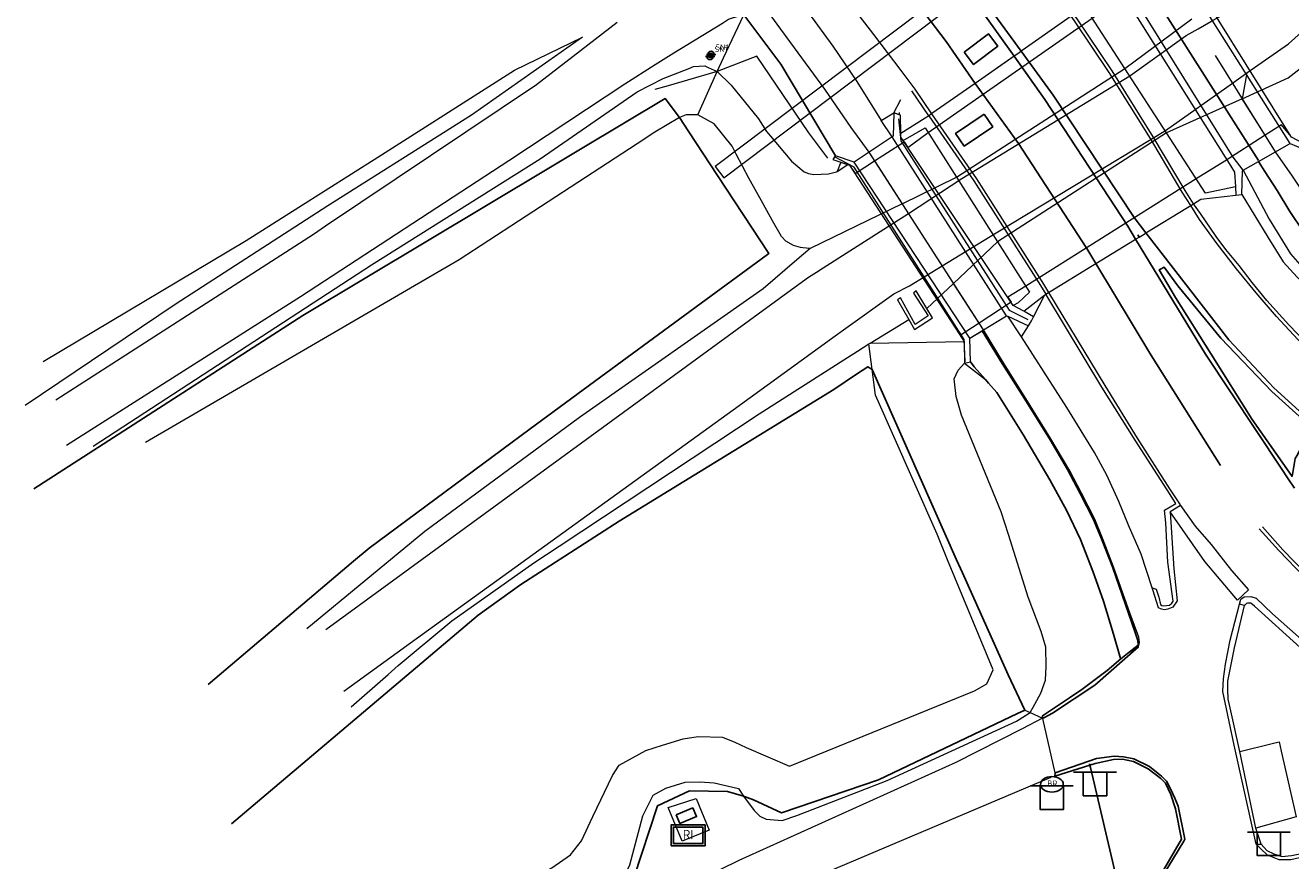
# Model space of a CAD drawing. Header units: metres. Extents: x 169249 to 194689, y 406250 to 412203.
# Tile 424 of 442: x 193077 to 193159, y 411767 to 411820. Entities that reach past the tile are written whole.
import ezdxf

# ---------------------------------------------------------------- set-up
doc = ezdxf.new("R2010")
doc.units = ezdxf.units.M
doc.layers.get('0').update_dxf_attribs({"linetype": 'CONTINUOUS'})
for name, color, linetype, lineweight in [('BGT_NLCS_N264$0$B-WE-BV-LEUNING-G', 252, 'BGT_NLCS_N264$0$BV-LEUNING', 18), ('BGT_NLCS_N264$0$B-WE-FV-FAUNAPASSAGE-GV', 252, 'CONTINUOUS', 18), ('BGT_NLCS_N264$0$B-WE-FV-GELEIDING_WILDRASTER-G', 252, 'CONTINUOUS', 18), ('BGT_NLCS_N264$0$B-WE-GW-TALUD_KRUIN-G', 252, 'CONTINUOUS', 18), ('BGT_NLCS_N264$0$B-WE-GW-TALUD_TEEN-G', 252, 'CONTINUOUS', 18), ('BGT_NLCS_N264$0$B-WE-GW-WATERGANG_INSTEEK-G', 252, 'CONTINUOUS', 18), ('BGT_NLCS_N264$0$B-WE-GW-WATERGANG_SLOOT_BODEM-G', 252, 'CONTINUOUS', 18), ('BGT_NLCS_N264$0$B-WE-KW-KUNSTWERK_DUIKER-G', 252, 'CONTINUOUS', 18), ('BGT_NLCS_N264$0$B-WE-KW-KUNSTWERK_LANDHOOFD-GV', 252, 'CONTINUOUS', 18), ('BGT_NLCS_N264$0$B-WE-OG-TOPOGRAFIE-G', 252, 'CONTINUOUS', 18), ('BGT_NLCS_N264$0$B-WE-OG-TOPOGRAFIE_TERREIN_GROEN-GV', 252, 'CONTINUOUS', 18), ('BGT_NLCS_N264$0$B-WE-OG-TOPOGRAFIE_WATER-GV', 252, 'CONTINUOUS', 18), ('BGT_NLCS_N264$0$B-WE-OG-TOPOGRAFIE_WEG_BERM-GV', 252, 'CONTINUOUS', 18), ('BGT_NLCS_N264$0$B-WE-OG-TOPOGRAFIE_WEG_RIJWEG-GV', 252, 'CONTINUOUS', 18), ('BGT_NLCS_N264$0$B-WE-OG-TOPOGRAFIE_WEG_RIJWIELPAD-GV', 252, 'CONTINUOUS', 18), ('BGT_NLCS_N264$0$B-WE-OG-TOPOGRAFIE_WEG_VERHARD-G', 252, 'CONTINUOUS', 18), ('BGT_NLCS_N264$0$B-WE-OG-TOPOGRAFIE_WEG_VOETPAD-GV', 252, 'CONTINUOUS', 18), ('BGT_NLCS_N264$0$B-WE-VW-VERKEERSTEKEN_BORD-S', 252, 'CONTINUOUS', 25), ('BGT_NLCS_N264$0$B-WE-WH-KUNSTWERK_BRUG-GV', 252, 'CONTINUOUS', 18), ('X-XX-AL-REFERENTIE-G', 7, 'CONTINUOUS', 18)]:
    doc.layers.add(name, color=color, linetype=linetype, lineweight=lineweight)
for name, color, linetype in [('BGT_NLCS_N264$0$B-WE-IE-MEUBILAIR_WEGMEUBILAIR-G', 252, 'CONTINUOUS'), ('BGT_NLCS_N264$0$B-WE-IE-MEUBILAIR_WEGMEUBILAIR-S', 252, 'CONTINUOUS'), ('BGT_NLCS_N264$0$B-WE-IE-TERREINAFSCHEIDING_KUNSTMATIG_HEKWERK_RASTER-G', 252, 'CONTINUOUS'), ('BGT_NLCS_N264$0$B-WE-KL-WATER_BRANDLEIDING_PUT-S', 252, 'CONTINUOUS'), ('BGT_NLCS_N264$0$B-WE-OG-TOPOGRAFIE_WEG_RIJWEG-G', 252, 'CONTINUOUS'), ('BGT_NLCS_N264$0$B-WE-OG-TOPOGRAFIE_WEG_VOETPAD-G', 252, 'CONTINUOUS'), ('BGT_NLCS_N264$0$B-WE-VH-KANTOPSLUITING-G', 252, 'CONTINUOUS'), ('BGT_NLCS_N264$0$B-WE-VH-VERHARDING_ROOSTER-G', 252, 'CONTINUOUS'), ('BGT_NLCS_N264$0$B-WE-VW-MARKERING-G', 252, 'CONTINUOUS')]:
    doc.layers.add(name, color=color, linetype=linetype)
doc.styles.add('BGT_NLCS_N264$0$NLCS-ISO', font='NLCS-ISO.ttf')
doc.linetypes.add('BGT_NLCS_N264$0$BV-LEUNING', pattern='A,1,[69,NLCS.SHX,S=0.2,R=0,X=0,Y=0],1', length=2)

# ---------------------------------------------------------------- blocks, each defined once
blk = doc.blocks.new('BGT_NLCS_N264$0$SVW-VERKEERSTEKEN_BORD_ANWB-SO')
blk.add_line((-1.375, 0), (1.375, 0))
at = {"flags": 128}
blk.add_lwpolyline([(-0.75, 0), (-0.75, -1.5), (0.75, -1.5), (0.75, 0)], close=True, dxfattribs=at)
blk = doc.blocks.new('BGT_NLCS_N264$0$SIE-WEG_STRAATNAAMBORD_PAAL-SO')
blk.add_line((-0.3, 0), (0.3, 0))
for radius in [0.2, 0.0745]:
    blk.add_circle((0, 0), radius)
at = {"style": 'BGT_NLCS_N264$0$NLCS-ISO'}
blk.add_attdef('STRAATNAAMBORD', (0.278, 0.289), '', height=0.35, dxfattribs=at)
blk = doc.blocks.new('BGT_NLCS_N264$0$SRI-TERREINKAST-SO')
at = {"ltscale": 0.1}
h = blk.add_hatch(color=256, dxfattribs=at)
h.paths.add_polyline_path([(1.163, 0.641), (-1.012, 0.641), (-1.012, -0.71), (1.163, -0.71)])
h.paths.add_polyline_path([(1.013, 0.491), (-0.862, 0.491), (-0.862, -0.56), (1.013, -0.56)], flags=16)
at = {"flags": 128}
for points in [[(1.163, 0.641), (-1.012, 0.641), (-1.012, -0.71), (1.163, -0.71)], [(1.013, 0.491), (-0.862, 0.491), (-0.862, -0.56), (1.013, -0.56)]]:
    blk.add_lwpolyline(points, close=True, dxfattribs=at)
at = {"style": 'BGT_NLCS_N264$0$NLCS-ISO'}
blk.add_text('RI', height=0.6, dxfattribs=at).set_placement((-0.262, -0.289))
blk = doc.blocks.new('BGT_NLCS_N264$0$SIE-WEG_STRAATPOT_BRANDKRAAN-SO')
blk.add_ellipse((0, 0), major_axis=(-0.729, 0), ratio=0.685994)
at = {"style": 'BGT_NLCS_N264$0$NLCS-ISO'}
blk.add_text('BR', height=0.4, dxfattribs=at).set_placement((-0.298, -0.153))
blk = doc.blocks.new('BGT_NLCS_N264')
at = {"layer": 'BGT_NLCS_N264$0$B-WE-BV-LEUNING-G'}
for p, q in [((193133.431, 411814.826, 13.219), (193133.434, 411814.678, 13.22)), ((193129.288, 411811.979, 13.106), (193129.255, 411811.996, 13.105))]:
    blk.add_line(p, q, dxfattribs=at)
for points in [[(193133.376, 411814.416, 13.225), (193133.524, 411813.008, 13.216), (193140.471, 411802.146, 13.197), (193141.674, 411801.558, 13.213)], [(193137.665, 411798.835, 13.104), (193137.592, 411800.264, 13.13), (193130.541, 411811.319, 13.13), (193129.288, 411811.979, 13.106)]]:
    blk.add_polyline3d(points, dxfattribs=at)
at = {"layer": 'BGT_NLCS_N264$0$B-WE-FV-FAUNAPASSAGE-GV'}
blk.add_polyline3d([(193121.637, 411811.362, 10.9), (193122.179, 411810.644, 10.9), (193153.527, 411834.291, 11), (193152.985, 411835.009, 11), (193121.637, 411811.362, 10.9)], dxfattribs=at)
at = {"layer": 'BGT_NLCS_N264$0$B-WE-FV-GELEIDING_WILDRASTER-G'}
for points in [[(193128.859, 411811.902, 13.203), (193127.635, 411813.515, 13.177), (193124.298, 411818.436, 13.129), (193121.749, 411817.455, 12.763)], [(193121.749, 411817.455, 12.763), (193119.862, 411816.906, 12.591), (193118.617, 411816.544, 12.478), (193117.753, 411816.293, 12.399)]]:
    blk.add_polyline3d(points, dxfattribs=at)
at = {"layer": 'BGT_NLCS_N264$0$B-WE-GW-TALUD_KRUIN-G'}
blk.add_line((193129.441, 411811.049, 13.014), (193130.133, 411811.492, 12.999), dxfattribs=at)
for points in [[(193078.54, 411798.871, 12.707), (193091.55, 411806.612, 12.718), (193100.011, 411811.96, 12.791), (193108.755, 411817.539, 12.791), (193113.133, 411819.652, 12.704)], [(193081.747, 411793.439, 11.783), (193099.6, 411805.052, 12.379), (193110.4, 411811.851, 12.535), (193116.63, 411816.147, 12.512), (193118.29, 411816.995, 12.512), (193119.887, 411817.624, 12.568), (193120.24, 411817.77, 12.605), (193120.96, 411817.819, 12.698), (193121.178, 411817.718, 12.716), (193121.749, 411817.455, 12.763)], [(193121.749, 411817.455, 12.763), (193122.65, 411816.575, 12.794), (193124.409, 411814.416, 12.878), (193124.929, 411813.597, 12.928), (193125.179, 411813.3, 12.942), (193126.515, 411811.712, 13.012), (193127.335, 411811.015, 13.012), (193127.602, 411810.924, 12.994), (193127.948, 411810.853, 12.994), (193128.902, 411810.89, 13), (193129.405, 411811.026, 13.015), (193129.441, 411811.049, 13.014)], [(193141.815, 411776.361, 12.624), (193142.12, 411776.895, 12.692), (193142.501, 411777.606, 12.76), (193142.798, 411778.433, 12.86), (193142.844, 411779.315, 12.916), (193142.837, 411780.548, 12.953), (193142.526, 411781.551, 12.974), (193141.698, 411783.757, 12.974), (193140.429, 411787.76, 13.024), (193139.965, 411789.224, 13.043), (193137.418, 411795.429, 13.085), (193137.084, 411796.627, 13.09), (193136.941, 411797.76, 13.043), (193137.203, 411798.302, 13.036), (193137.621, 411798.756, 13.172)], [(193123.438, 411770.989, 12.437), (193124.119, 411770.064, 12.484), (193124.488, 411769.703, 12.503), (193124.9, 411769.509, 12.503), (193125.927, 411769.425, 12.5), (193126.867, 411769.763, 12.491), (193132.66, 411772.002, 12.475), (193140.954, 411775.807, 12.556), (193141.121, 411775.914, 12.569), (193141.815, 411776.361, 12.624)], [(193107.469, 411761.273, 12.565), (193115.414, 411765.46, 12.584), (193115.869, 411765.949, 12.596), (193116.149, 411766.584, 12.602), (193116.993, 411769.73, 12.419), (193117.337, 411770.423, 12.416), (193117.65, 411771.049, 12.391), (193118.468, 411771.505, 12.379), (193119.711, 411771.885, 12.388), (193120.641, 411771.913, 12.404), (193121.565, 411771.85, 12.425), (193123.119, 411771.493, 12.448), (193123.438, 411770.989, 12.437)]]:
    blk.add_polyline3d(points, dxfattribs=at)
at = {"layer": 'BGT_NLCS_N264$0$B-WE-GW-TALUD_TEEN-G'}
blk.add_line((193131.691, 411798.345, 10.787), (193131.485, 411799.993, 10.819), dxfattribs=at)
for points in [[(193113.133, 411819.652, 12.704), (193106.01, 411814.653, 12.521), (193096.802, 411808.836, 12.317), (193087, 411802.509, 12.161), (193077.401, 411796.039, 11.984)], [(193119.333, 411814.496, 11.197), (193117.756, 411813.56, 11.104), (193116.633, 411812.826, 11.099), (193105.225, 411805.372, 11.048), (193085.1, 411793.668, 10.958)], [(193120.517, 411814.682, 11.237), (193119.761, 411814.686, 11.237), (193119.333, 411814.496, 11.197)], [(193127.716, 411806.1, 10.639), (193127.259, 411806.155, 10.79), (193127.097, 411806.174, 10.844), (193126.64, 411806.3, 10.894), (193126.161, 411806.571, 10.924), (193125.888, 411806.866, 10.987), (193125.314, 411807.87, 11.042), (193124.697, 411808.959, 11.051), (193123.788, 411810.62, 11.066), (193122.985, 411812.146, 11.132), (193122.709, 411812.672, 11.156), (193121.571, 411814.09, 11.2), (193120.517, 411814.682, 11.237)], [(193105.385, 411763.269, 11.011), (193111.151, 411766.406, 10.973), (193112.361, 411767.227, 10.955), (193113.065, 411768.139, 10.94), (193113.778, 411769.683, 10.946), (193115.052, 411772.316, 10.897), (193115.47, 411772.985, 10.865), (193117.186, 411773.923, 10.813), (193118.255, 411774.259, 10.813), (193119.575, 411774.659, 10.841), (193120.534, 411774.813, 10.865), (193122.103, 411774.778, 10.924), (193122.885, 411774.458, 10.955), (193123.623, 411774.111, 10.978), (193126.387, 411772.926, 11.092), (193138.246, 411777.741, 11.063), (193139.053, 411778.2, 11.132), (193139.447, 411779.1, 11.117), (193136.533, 411786.15, 10.875), (193135.857, 411787.787, 10.819), (193134.338, 411791.205, 10.794), (193131.898, 411796.698, 10.754), (193131.691, 411798.345, 10.787)]]:
    blk.add_polyline3d(points, dxfattribs=at)
at = {"layer": 'BGT_NLCS_N264$0$B-WE-GW-WATERGANG_INSTEEK-G'}
for p, q in [((193133.622, 411808.974, 10.116), (193127.716, 411806.1, 10.639)), ((193136.914, 411803.861, 10.477), (193135.206, 411802.249, 10.886)), ((193131.571, 411800.045, 10.821), (193134.052, 411801.549, 10.866)), ((193131.485, 411799.993, 10.819), (193131.571, 411800.045, 10.821))]:
    blk.add_line(p, q, dxfattribs=at)
for points in [[(193155.416, 411815.708, 10.736), (193158.358, 411817.038, 11.194), (193160.563, 411818.764, 10.819), (193162.241, 411820.232, 10.791)], [(193127.716, 411806.1, 10.639), (193126.874, 411805.377, 10.604), (193124.707, 411803.515, 10.514), (193112.931, 411795.268, 10.499), (193103.019, 411787.955, 10.472), (193095.449, 411781.724, 10.514)], [(193098.294, 411776.715, 10.706), (193100.666, 411778.801, 10.79), (193101.303, 411779.362, 10.813), (193104.753, 411782.237, 10.844), (193110.008, 411785.948, 10.825), (193111.632, 411787.024, 10.834), (193124.442, 411795.513, 10.903), (193130.121, 411799.125, 10.835), (193130.748, 411799.524, 10.828), (193131.485, 411799.993, 10.819)]]:
    blk.add_polyline3d(points, dxfattribs=at)
at = {"layer": 'BGT_NLCS_N264$0$B-WE-GW-WATERGANG_SLOOT_BODEM-G'}
for points in [[(193096.667, 411781.673, 9.415), (193126.512, 411803.478, 9.212), (193127.603, 411804.275, 9.205), (193128.291, 411804.701, 9.191), (193128.312, 411804.714, 9.191), (193132.918, 411807.637, 9.446), (193134.019, 411808.357, 9.41), (193137.434, 411810.593, 9.298), (193148.209, 411817.184, 9.474), (193151.825, 411819.757, 9.5), (193152.59, 411820.195, 9.506), (193153.41, 411820.664, 9.512), (193156.217, 411822.271, 9.533), (193160.143, 411824.713, 9.505), (193161.271, 411825.415, 9.497), (193199.832, 411858.66, 9.276), (193202.761, 411861.185, 9.259)], [(193155.722, 411817.358, 9.46), (193158.389, 411819.236, 9.398), (193159.205, 411819.955, 9.397), (193203.922, 411859.328, 9.353)], [(193097.828, 411777.726, 9.4), (193102.104, 411780.819, 9.392), (193122.773, 411795.77, 9.353), (193129.317, 411800.503, 9.341), (193129.848, 411800.883, 9.349), (193133.09, 411803.201, 9.397), (193134.09, 411803.707, 9.479), (193136.187, 411804.99, 9.448), (193139.647, 411807.109, 9.397), (193150.497, 411813.68, 9.58), (193154.79, 411816.702, 9.481), (193155.722, 411817.358, 9.46)]]:
    blk.add_polyline3d(points, dxfattribs=at)
at = {"layer": 'BGT_NLCS_N264$0$B-WE-IE-MEUBILAIR_WEGMEUBILAIR-G'}
for points in [[(193137.593, 411818.693, 13.172), (193139.15, 411819.871, 13.2), (193139.75, 411819.074, 13.194), (193138.197, 411817.896, 13.18), (193137.593, 411818.693, 13.172)], [(193138.864, 411814.725, 13.135), (193137.044, 411813.489, 13.096), (193137.6, 411812.672, 13.098), (193139.42, 411813.905, 13.128), (193138.864, 411814.725, 13.135)]]:
    blk.add_polyline3d(points, dxfattribs=at)
at = {"layer": 'BGT_NLCS_N264$0$B-WE-IE-TERREINAFSCHEIDING_KUNSTMATIG_HEKWERK_RASTER-G'}
for points in [[(193077.956, 411790.697, 11.809), (193095.192, 411801.807, 11.969), (193110.968, 411811.251, 12.19), (193113.093, 411812.529, 12.14), (193118.417, 411815.731, 12.016), (193119.333, 411814.496, 11.197)], [(193119.333, 411814.496, 11.197), (193119.932, 411813.585, 11.134), (193121.771, 411810.786, 10.942), (193125.06, 411805.782, 10.598), (193124.572, 411805.424, 10.596), (193121.055, 411802.839, 10.584), (193114.298, 411797.873, 10.559), (193109.774, 411794.548, 10.543), (193099.443, 411786.903, 10.667), (193098.45, 411786.06, 10.649), (193089.128, 411778.145, 10.481)], [(193090.629, 411769.216, 10.595), (193106.439, 411782.603, 10.787), (193109.172, 411784.556, 10.744), (193115.481, 411788.622, 10.921), (193129.247, 411797.058, 10.9), (193130.698, 411798.041, 10.87), (193131.41, 411798.523, 10.856), (193131.691, 411798.345, 10.787)], [(193131.691, 411798.345, 10.787), (193137.104, 411786.143, 10.841), (193137.479, 411785.309, 10.898), (193139.962, 411779.78, 11.278), (193140.416, 411778.768, 11.347), (193141.482, 411776.514, 12.838)], [(193141.482, 411776.514, 12.838), (193141.008, 411776.288, 12.817), (193132.098, 411772.042, 12.431), (193125.881, 411769.928, 12.388), (193124.091, 411770.764, 12.463), (193123.438, 411770.989, 12.437)], [(193123.438, 411770.989, 12.437), (193122.41, 411771.301, 12.506), (193119.974, 411771.34, 12.5), (193117.931, 411770.38, 12.509), (193116.424, 411765.762, 12.599), (193115.958, 411765.129, 12.649), (193104.543, 411759.162, 12.617)]]:
    blk.add_polyline3d(points, dxfattribs=at)
at = {"layer": 'BGT_NLCS_N264$0$B-WE-KW-KUNSTWERK_DUIKER-G'}
blk.add_polyline3d([(193134.519, 411803.39, 9.979), (193134.336, 411803.248, 9.973), (193135.282, 411801.796, 11.144), (193134.443, 411801.233, 11.237), (193133.51, 411802.937, 9.988), (193133.318, 411802.825, 9.953), (193134.052, 411801.549, 10.866), (193134.417, 411800.914, 11.237), (193135.567, 411801.652, 11.213), (193135.206, 411802.249, 10.886), (193134.519, 411803.39, 9.979)], dxfattribs=at)
at = {"layer": 'BGT_NLCS_N264$0$B-WE-KW-KUNSTWERK_LANDHOOFD-GV'}
for p, q in [((193140.795, 411818.433, 13.228), (193138.289, 411816.685, 13.145)), ((193133.434, 411814.678, 13.22), (193133.08, 411814.796, 13.186)), ((193135.507, 411814.745, 13.056), (193135.328, 411814.619, 13.179)), ((193132.978, 411813.268, 13.193), (193131.493, 411812.28, 13.2)), ((193129.684, 411811.637, 13.091), (193130.133, 411811.492, 12.999)), ((193155.483, 411811.122, 13.372), (193156.469, 411811.688, 13.304)), ((193156.469, 411811.688, 13.304), (193157.555, 411812.311, 13.345)), ((193152.116, 411808.863, 13.241), (193152.288, 411808.973, 13.35)), ((193148.587, 411806.704, 13.217), (193148.808, 411806.839, 13.212)), ((193142.827, 411803.171, 13.214), (193143.009, 411803.283, 13.104)), ((193140.387, 411801.76, 13.145), (193141.722, 411801.139, 13.207)), ((193138.744, 411800.836, 13.161), (193138.829, 411800.888, 13.16)), ((193137.59, 411800.151, 13.219), (193137.621, 411798.756, 13.172)), ((193137.621, 411798.756, 13.172), (193137.996, 411798.845, 13.145))]:
    blk.add_line(p, q, dxfattribs=at)
for points in [[(193131.851, 411811.724, 11.969), (193133.738, 411812.94, 11.916), (193133.982, 411812.575, 12.274), (193135.275, 411813.552, 12.27), (193145.809, 411820.868, 12.485), (193147.846, 411822.287, 12.193), (193150.291, 411823.846, 12.338)], [(193144.462, 411820.991, 13.283), (193141.313, 411818.795, 13.204), (193141.253, 411818.753, 13.249)], [(193141.253, 411818.753, 13.249), (193141.09, 411818.639, 13.21), (193140.86, 411818.479, 13.216), (193140.795, 411818.433, 13.228)], [(193138.289, 411816.685, 13.145), (193135.524, 411814.757, 13.064), (193135.507, 411814.745, 13.056)], [(193133.08, 411814.796, 13.186), (193133.042, 411813.311, 13.192), (193132.978, 411813.268, 13.193)], [(193135.328, 411814.619, 13.179), (193135.192, 411814.525, 13.097), (193135.096, 411814.458, 13.18), (193133.536, 411813.471, 13.186), (193133.51, 411814.653, 13.186), (193133.434, 411814.678, 13.22)], [(193158.551, 411813.285, 12.973), (193157.947, 411814.035, 12.409), (193156.892, 411813.363, 12.347)], [(193156.892, 411813.363, 12.347), (193154.298, 411811.709, 12.193), (193152.466, 411810.563, 12.393)], [(193157.555, 411812.311, 13.345), (193158.404, 411812.799, 13.381), (193158.482, 411812.844, 13.372), (193159.712, 411812.328, 13.292)], [(193129.341, 411812.057, 13.207), (193129.168, 411811.803, 13.195), (193129.684, 411811.637, 13.091)], [(193131.493, 411812.28, 13.2), (193130.55, 411811.651, 13.204), (193129.341, 411812.057, 13.207)], [(193130.133, 411811.492, 12.999), (193130.248, 411811.455, 13.18), (193130.598, 411810.916, 12.004), (193131.851, 411811.724, 11.969)], [(193155.384, 411809.568, 13.369), (193155.431, 411811.092, 13.372), (193155.483, 411811.122, 13.372)], [(193152.466, 411810.563, 12.393), (193141.535, 411803.693, 12.397), (193140.388, 411802.98, 12.406), (193140.599, 411802.663, 12.03), (193138.549, 411801.323, 12.07)], [(193152.288, 411808.973, 13.35), (193152.773, 411809.271, 13.36), (193153.514, 411809.351, 13.387), (193155.016, 411809.525, 13.373), (193155.384, 411809.568, 13.369)], [(193149.244, 411807.106, 13.238), (193151.909, 411808.73, 13.319), (193152.116, 411808.863, 13.241)], [(193148.808, 411806.839, 13.212), (193149.127, 411807.035, 13.225), (193149.244, 411807.106, 13.238)], [(193146.032, 411805.136, 13.159), (193148.519, 411806.662, 13.208), (193148.587, 411806.704, 13.217)], [(193143.009, 411803.283, 13.104), (193143.102, 411803.34, 13.155), (193145.819, 411805.006, 13.148), (193146.032, 411805.136, 13.159)], [(193141.722, 411801.139, 13.207), (193141.912, 411801.476, 13.207), (193142.042, 411801.727, 13.198), (193142.768, 411803.135, 13.148), (193142.823, 411803.168, 13.149), (193142.827, 411803.171, 13.214)], [(193138.549, 411801.323, 12.07), (193137.341, 411800.533, 12.094), (193137.59, 411800.151, 13.219)], [(193138.829, 411800.888, 13.16), (193140.311, 411801.796, 13.142), (193140.387, 411801.76, 13.145)], [(193137.996, 411798.845, 13.145), (193137.947, 411800.348, 13.172), (193138.744, 411800.836, 13.161)]]:
    blk.add_polyline3d(points, dxfattribs=at)
at = {"layer": 'BGT_NLCS_N264$0$B-WE-OG-TOPOGRAFIE-G'}
for p, q in [((193120.517, 411814.682, 11.237), (193121.749, 411817.455, 12.763)), ((193141.482, 411776.514, 12.838), (193141.815, 411776.361, 12.624)), ((193141.815, 411776.361, 12.624), (193142.623, 411775.991, 12.623))]:
    blk.add_line(p, q, dxfattribs=at)
blk.add_polyline3d([(193121.749, 411817.455, 12.763), (193122.156, 411818.321, 12.801), (193122.902, 411819.909, 12.871), (193123.458, 411821.094, 12.923)], dxfattribs=at)
at = {"layer": 'BGT_NLCS_N264$0$B-WE-OG-TOPOGRAFIE_TERREIN_GROEN-GV'}
for p, q in [((193133.08, 411814.796, 13.186), (193133.54, 411815.664, 13.206)), ((193132.281, 411814.314, 13.094), (193133.08, 411814.796, 13.186))]:
    blk.add_line(p, q, dxfattribs=at)
blk.add_polyline3d([(193126.149, 411823.107, 12.975), (193127.617, 411821.216, 12.975), (193129.165, 411819.072, 12.978), (193130.708, 411816.808, 13.007), (193132.281, 411814.314, 13.094)], dxfattribs=at)
at = {"layer": 'BGT_NLCS_N264$0$B-WE-OG-TOPOGRAFIE_WATER-GV'}
for p, q in [((193155.722, 411817.358, 1.527), (193155.416, 411815.708, 10.736)), ((193129.684, 411811.637, 13.091), (193129.441, 411811.049, 11.646)), ((193131.851, 411811.724, 11.969), (193133.622, 411808.974, 10.116)), ((193138.549, 411801.323, 12.07), (193136.914, 411803.861, 10.477)), ((193131.571, 411800.045, 0.589), (193137.59, 411800.151, 13.219))]:
    blk.add_line(p, q, dxfattribs=at)
for points in [[(193133.622, 411808.974, 10.116), (193137.105, 411810.669, 9.807), (193147.894, 411817.64, 10.078), (193152.196, 411820.821, 10.353)], [(193155.416, 411815.708, 10.736), (193150.56, 411813.513, 9.98), (193139.737, 411806.524, 9.8), (193136.914, 411803.861, 10.477)], [(193156.892, 411813.363, 12.347), (193156.52, 411813.954, 11.941), (193155.416, 411815.708, 10.736)]]:
    blk.add_polyline3d(points, dxfattribs=at)
at = {"layer": 'BGT_NLCS_N264$0$B-WE-OG-TOPOGRAFIE_WEG_BERM-GV'}
for p, q in [((193135.328, 411814.619, 13.179), (193134.234, 411816.205, 13.166)), ((193135.507, 411814.745, 13.066), (193135.328, 411814.619, 13.084)), ((193152.116, 411808.863, 13.336), (193152.288, 411808.973, 13.35)), ((193142.827, 411803.171, 13.149), (193143.009, 411803.283, 13.153)), ((193141.276, 411800.435, 13.1), (193141.722, 411801.139, 13.207)), ((193155.561, 411783.215, 13.331), (193155.247, 411783.297, 13.107)), ((193156.29, 411768.946, 13.035), (193155.269, 411773.856, 13.058)), ((193156.637, 411767.918, 13.153), (193156.29, 411768.946, 13.035)), ((193156.311, 411767.924, 12.898), (193156.637, 411767.918, 13.153))]:
    blk.add_line(p, q, dxfattribs=at)
for points in [[(193154.983, 411810.056, 13.325), (193153.057, 411809.648, 14.137), (193150.56, 411813.513, 9.98), (193147.894, 411817.64, 10.078), (193145.498, 411821.348, 14.095), (193146.951, 411822.915, 13.309)], [(193152.288, 411808.973, 13.35), (193151.759, 411809.832, 13.367), (193149.712, 411813.261, 13.392), (193147.071, 411817.502, 13.401), (193144.834, 411820.825, 13.395), (193144.633, 411821.111, 13.322)], [(193135.328, 411814.619, 13.084), (193135.192, 411814.525, 13.097), (193135.096, 411814.458, 13.18), (193133.536, 411813.471, 13.186)], [(193135.328, 411814.619, 13.084), (193138.208, 411810.447, 13.212), (193142.494, 411803.723, 13.216), (193142.827, 411803.171, 13.149)], [(193133.674, 411813.037, 13.154), (193135.095, 411813.835, 13.825), (193137.105, 411810.669, 9.807), (193139.737, 411806.524, 9.8), (193141.781, 411803.305, 13.822), (193141.044, 411802.615, 13.192), (193140.74, 411802.453, 13.16)], [(193152.288, 411808.973, 13.35), (193152.773, 411809.271, 13.36), (193153.514, 411809.351, 13.387), (193155.016, 411809.525, 13.373)], [(193178.575, 411787.767, 13.202), (193178.357, 411787.943, 13.286), (193178.298, 411787.785, 13.334), (193177.735, 411786.922, 13.359), (193176.792, 411787.523, 13.358), (193172.911, 411790.095, 13.357), (193169.091, 411792.522, 13.336), (193165.661, 411794.853, 13.315), (193162.398, 411797.323, 13.33), (193160.028, 411799.534, 13.322), (193158.411, 411801.219, 13.313), (193157.005, 411802.773, 13.313), (193156.066, 411803.92, 13.317), (193155.223, 411805.017, 13.325), (193154.372, 411806.052, 13.325), (193153.754, 411806.884, 13.326), (193152.735, 411808.357, 13.333), (193152.288, 411808.973, 13.35)], [(193141.409, 411802.08, 13.18), (193142.768, 411803.135, 13.148), (193142.827, 411803.171, 13.149)], [(193149.639, 411784.35, 12.96), (193149.903, 411784.272, 12.966), (193150.077, 411783.759, 13.035), (193150.172, 411783.283, 13.027), (193150.255, 411783.216, 13.032), (193150.378, 411783.198, 13.041), (193150.574, 411783.219, 13.052), (193150.754, 411783.237, 13.056), (193150.908, 411783.36, 13.076), (193150.984, 411783.504, 13.091), (193150.649, 411786.005, 13.11), (193150.521, 411788.524, 13.274), (193150.43, 411789.327, 13.241), (193151.164, 411789.748, 13.236), (193150.599, 411790.623, 13.227), (193148.557, 411793.815, 13.194), (193146.412, 411797.218, 13.19), (193142.827, 411803.171, 13.214)], [(193155.269, 411773.856, 13.058), (193154.635, 411776.651, 13.134), (193154.507, 411777.214, 13.149), (193154.499, 411777.825, 13.17), (193154.494, 411778.367, 13.172), (193154.915, 411780.506, 13.257), (193155.561, 411783.215, 13.331)], [(193156.637, 411767.918, 13.153), (193156.993, 411767.508, 13.161), (193157.443, 411767.289, 13.162), (193157.959, 411767.123, 13.163), (193158.584, 411767.183, 13.158), (193160.284, 411767.541, 13.169), (193162.775, 411768.441, 13.186), (193163.776, 411768.91, 13.217), (193164.007, 411769.018, 13.224), (193165.101, 411769.656, 13.28), (193165.854, 411770.332, 13.343), (193166.36, 411770.811, 13.342), (193168.231, 411772.838, 13.343), (193165.474, 411775.168, 13.34), (193163.772, 411776.54, 13.365), (193160.5, 411779.358, 13.36), (193159.128, 411780.524, 13.358), (193156.203, 411783.17, 13.325), (193155.962, 411783.367, 13.325), (193155.758, 411783.376, 13.325), (193155.691, 411783.356, 13.325), (193155.561, 411783.215, 13.331)], [(193155.269, 411773.856, 13.058), (193157.332, 411774.367, 13.1), (193157.781, 411774.478, 13.109), (193157.921, 411773.869, 13.108), (193158.886, 411769.66, 13.1), (193156.29, 411768.946, 13.035)]]:
    blk.add_polyline3d(points, dxfattribs=at)
at = {"layer": 'BGT_NLCS_N264$0$B-WE-OG-TOPOGRAFIE_WEG_RIJWEG-G'}
for points in [[(193148.775, 411780.576, 12.903), (193145.962, 411778.105, 12.789), (193143.26, 411776.317, 12.633), (193142.689, 411776.025, 12.624), (193142.623, 411775.991, 12.623)], [(193150.041, 411765.435, 12.854), (193151.665, 411768.109, 12.884), (193151.741, 411768.234, 12.885), (193151.315, 411770.353, 12.884), (193151.102, 411770.857, 12.882), (193150.98, 411771.146, 12.881), (193150.956, 411771.203, 12.881), (193150.567, 411771.945, 12.877), (193150.254, 411772.272, 12.866), (193150.242, 411772.281, 12.866), (193150.023, 411772.456, 12.859), (193149.469, 411772.899, 12.841), (193148.472, 411773.377, 12.838), (193147.807, 411773.509, 12.804), (193147.206, 411773.564, 12.792), (193146.075, 411773.398, 12.782), (193143.417, 411772.49, 12.61)]]:
    blk.add_polyline3d(points, dxfattribs=at)
at = {"layer": 'BGT_NLCS_N264$0$B-WE-OG-TOPOGRAFIE_WEG_RIJWEG-GV'}
for p, q in [((193151.451, 411789.638, 13.126), (193150.789, 411789.229, 13.201)), ((193148.775, 411780.576, 12.903), (193148.064, 411780.138, 3.107))]:
    blk.add_line(p, q, dxfattribs=at)
for points in [[(193106.837, 411846.996, 13.156), (193107.093, 411846.78, 13.154), (193110.108, 411844.125, 13.148), (193113.029, 411841.392, 13.136), (193115.184, 411839.325, 13.13), (193116.604, 411837.905, 13.115), (193118.66, 411835.736, 13.114), (193123.902, 411829.706, 13.088), (193128.955, 411823.512, 13.07), (193131.779, 411819.817, 13.045), (193133.541, 411817.512, 13.029), (193134.419, 411816.326, 13.041), (193135.507, 411814.745, 13.056)], [(193144.462, 411820.991, 13.339), (193141.313, 411818.795, 13.204), (193141.09, 411818.639, 13.21), (193140.86, 411818.479, 13.216), (193138.289, 411816.685, 13.145)], [(193152.116, 411808.863, 13.336), (193151.571, 411809.72, 13.244), (193149.531, 411813.168, 13.282), (193146.894, 411817.385, 13.285), (193144.663, 411820.703, 13.283), (193144.462, 411820.991, 13.339)], [(193138.289, 411816.685, 13.145), (193135.524, 411814.757, 13.064), (193135.507, 411814.745, 13.066)], [(193135.507, 411814.745, 13.066), (193138.373, 411810.582, 13.096), (193142.685, 411803.818, 13.107), (193143.009, 411803.283, 13.153)], [(193149.244, 411807.106, 13.229), (193151.909, 411808.73, 13.319), (193152.116, 411808.863, 13.336)], [(193177.816, 411786.599, 13.18), (193175.867, 411787.87, 13.245), (193174.197, 411788.941, 13.234), (193172.509, 411790.038, 13.241), (193170.006, 411791.685, 13.228), (193167.508, 411793.329, 13.217), (193165.848, 411794.446, 13.2), (193164.214, 411795.605, 13.197), (193162.637, 411796.847, 13.2), (193162.281, 411797.156, 13.202), (193161.119, 411798.165, 13.207), (193158.989, 411800.277, 13.221), (193157.623, 411801.745, 13.219), (193156.316, 411803.273, 13.219), (193155.049, 411804.796, 13.218), (193153.813, 411806.408, 13.223), (193152.688, 411807.966, 13.238), (193152.116, 411808.863, 13.241)], [(193146.032, 411805.136, 13.153), (193148.519, 411806.662, 13.208), (193148.808, 411806.839, 13.212), (193149.127, 411807.035, 13.225), (193149.244, 411807.106, 13.229)], [(193143.009, 411803.283, 13.153), (193143.102, 411803.34, 13.155), (193145.819, 411805.006, 13.148), (193146.032, 411805.136, 13.153)], [(193143.009, 411803.283, 13.104), (193146.616, 411797.331, 13.074), (193148.69, 411793.94, 13.072), (193150.749, 411790.702, 13.118), (193151.43, 411789.668, 13.125), (193151.451, 411789.638, 13.126)], [(193155.818, 411784.212, 13.202), (193155.107, 411783.554, 13.291), (193153.03, 411786.049, 13.258), (193150.789, 411789.229, 13.201)], [(193150.789, 411789.229, 13.201), (193151.027, 411785.57, 13.074), (193151.244, 411783.511, 12.996), (193150.976, 411783.111, 13.005)], [(193151.451, 411789.638, 13.126), (193152.402, 411788.31, 13.165), (193153.433, 411787.125, 13.18), (193154.733, 411785.471, 13.195), (193155.818, 411784.212, 13.202)], [(193156.311, 411767.924, 12.898), (193154.908, 411774.255, 12.901), (193154.173, 411777.694, 12.937), (193154.213, 411778.511, 12.956), (193154.345, 411779.463, 12.982), (193154.647, 411780.994, 13.014), (193155.247, 411783.297, 13.107)], [(193155.247, 411783.297, 13.107), (193155.333, 411783.627, 13.12), (193155.539, 411783.783, 13.148), (193155.975, 411783.792, 13.16), (193156.311, 411783.697, 13.204)], [(193156.311, 411783.697, 13.204), (193157.37, 411782.678, 13.206), (193159.575, 411780.72, 13.21), (193161.794, 411778.858, 13.216), (193165.371, 411775.8, 13.191), (193168.738, 411773.028, 13.161)]]:
    blk.add_polyline3d(points, dxfattribs=at)
at = {"layer": 'BGT_NLCS_N264$0$B-WE-OG-TOPOGRAFIE_WEG_RIJWIELPAD-GV'}
for p, q in [((193132.978, 411813.268, 13.193), (193132.281, 411814.314, 13.094)), ((193140.311, 411801.796, 13.142), (193132.978, 411813.268, 13.193)), ((193154.983, 411810.056, 13.325), (193155.016, 411809.525, 13.373)), ((193141.276, 411800.435, 13.1), (193140.387, 411801.76, 13.145))]:
    blk.add_line(p, q, dxfattribs=at)
for points in [[(193155.483, 411811.122, 13.372), (193154.832, 411811.959, 13.345), (193147.924, 411823.11, 13.234)], [(193146.951, 411822.915, 13.309), (193147.657, 411822.589, 13.303), (193154.683, 411811.38, 12.249), (193154.926, 411810.992, 13.328), (193154.983, 411810.056, 13.325)], [(193157.555, 411812.311, 13.345), (193156.52, 411813.954, 11.941), (193153.695, 411818.489, 13.309)], [(193155.483, 411811.122, 13.372), (193156.469, 411811.688, 13.304), (193157.555, 411812.311, 13.345)], [(193163.508, 411805.184, 13.291), (193162.375, 411805.985, 13.292), (193161.646, 411806.703, 13.298), (193160.972, 411807.432, 13.287), (193159.775, 411809.061, 13.278), (193158.645, 411810.744, 13.283), (193157.555, 411812.311, 13.345)], [(193155.016, 411809.525, 13.373), (193155.384, 411809.568, 13.369), (193155.431, 411811.092, 13.372), (193155.483, 411811.122, 13.372)], [(193155.483, 411811.122, 13.372), (193157.142, 411807.98, 13.273), (193158.509, 411805.76, 13.229), (193159.866, 411804.229, 13.233), (193162.823, 411801.9, 13.201), (193165.827, 411799.858, 13.194), (193169.269, 411797.468, 13.218), (193175.372, 411793.374, 13.244), (193178.51, 411791.232, 13.27), (193178.947, 411790.841, 13.269), (193179.069, 411790.735, 13.269)], [(193155.384, 411809.568, 13.369), (193157.066, 411806.832, 13.278), (193158.054, 411805.257, 13.283), (193158.932, 411804.275, 13.273), (193160.169, 411803.162, 13.267), (193163.399, 411800.816, 13.269), (193166.083, 411799.126, 13.244), (193166.839, 411798.548, 13.271), (193172.431, 411794.732, 13.256), (193178.759, 411790.293, 13.323), (193179.069, 411790.735, 13.269)], [(193149.639, 411784.35, 12.96), (193148.934, 411786.516, 12.984), (193148.13, 411788.372, 12.989), (193147.511, 411789.895, 12.994), (193146.745, 411791.579, 12.99), (193145.95, 411793.028, 13.019), (193144.173, 411795.909, 13.027), (193141.276, 411800.435, 13.1)], [(193150.976, 411783.111, 13.005), (193150.65, 411782.979, 12.969), (193150.432, 411782.948, 12.964), (193150.233, 411782.984, 12.964), (193150.042, 411783.075, 12.956), (193149.68, 411784.223, 12.958), (193149.639, 411784.35, 12.96)], [(193168.738, 411773.028, 13.161), (193167.793, 411771.918, 13.156), (193167.117, 411771.156, 13.136), (193166.397, 411770.457, 13.111), (193165.809, 411769.921, 13.083), (193165.192, 411769.455, 13.078), (193163.846, 411768.675, 13.061), (193161.993, 411767.869, 13.021), (193160.471, 411767.369, 12.987), (193158.535, 411766.91, 12.981), (193157.784, 411766.913, 12.979), (193157.039, 411767.215, 12.965), (193156.607, 411767.618, 12.947), (193156.311, 411767.924, 12.898)]]:
    blk.add_polyline3d(points, dxfattribs=at)
at = {"layer": 'BGT_NLCS_N264$0$B-WE-OG-TOPOGRAFIE_WEG_VERHARD-G'}
for points in [[(193115.352, 411820.598, 12.709), (193110.173, 411816.59, 12.53), (193096.656, 411807.529, 12.294), (193095.879, 411807.008, 12.28), (193079.364, 411796.384, 11.995)], [(193080.043, 411793.499, 11.948), (193095.053, 411803.025, 12.215), (193108.41, 411811.737, 12.484), (193115.839, 411816.663, 12.538), (193117.783, 411817.899, 12.635), (193118.976, 411818.658, 12.695), (193122.109, 411820.545, 12.925), (193122.282, 411820.673, 12.938), (193122.475, 411820.816, 12.953), (193122.807, 411820.924, 12.956), (193123.134, 411820.999, 12.968), (193123.458, 411821.094, 12.923)], [(193142.623, 411775.991, 12.623), (193141.301, 411775.314, 12.597), (193137.062, 411773.145, 12.515), (193123.151, 411766.869, 12.608), (193106.306, 411758.59, 12.695)], [(193143.417, 411772.49, 12.61), (193142.626, 411775.976, 12.623), (193142.623, 411775.991, 12.623)], [(193127.423, 411761.464, 12.68), (193126.459, 411765.132, 12.628), (193142.108, 411771.762, 12.642), (193143.162, 411772.209, 12.643)], [(193118.622, 411770.266, 12.491), (193120.418, 411770.854, 12.469), (193121.253, 411768.81, 12.494), (193119.521, 411768.109, 12.533), (193118.622, 411770.266, 12.491)]]:
    blk.add_polyline3d(points, dxfattribs=at)
at = {"layer": 'BGT_NLCS_N264$0$B-WE-OG-TOPOGRAFIE_WEG_VOETPAD-G'}
blk.add_line((193145.646, 411772.981, 12.8), (193145.626, 411773.066, 12.8), dxfattribs=at)
for points in [[(193123.458, 411821.094, 12.923), (193125.846, 411817.916, 13.016), (193129.341, 411812.057, 13.207)], [(193137.996, 411798.845, 13.145), (193138.233, 411798.529, 13.101), (193138.961, 411797.701, 13.097)], [(193138.961, 411797.701, 13.097), (193139.162, 411797.472, 13.096), (193139.695, 411796.874, 13.092), (193141.406, 411794.137, 13.068), (193143.092, 411791.276, 13.052), (193144.18, 411789.279, 13.029), (193145.054, 411787.446, 13.011), (193145.842, 411785.417, 13), (193146.527, 411783.499, 12.997), (193147.172, 411781.38, 12.957), (193147.615, 411779.827, 12.946), (193147.626, 411779.788, 12.946)], [(193157.633, 411722.295, 12.869), (193155.973, 411729.248, 12.87), (193152.434, 411744.074, 12.872), (193145.682, 411772.829, 12.801), (193145.646, 411772.981, 12.8)]]:
    blk.add_polyline3d(points, dxfattribs=at)
at = {"layer": 'BGT_NLCS_N264$0$B-WE-OG-TOPOGRAFIE_WEG_VOETPAD-GV'}
for p, q in [((193158.482, 411812.844, 13.372), (193150.833, 411824.971, 13.42)), ((193129.168, 411811.803, 13.195), (193130.248, 411811.455, 13.18)), ((193137.947, 411800.348, 13.172), (193130.55, 411811.651, 13.204)), ((193138.829, 411800.888, 13.16), (193131.493, 411812.28, 13.2)), ((193137.947, 411800.348, 13.172), (193138.829, 411800.888, 13.16)), ((193137.621, 411798.756, 13.172), (193138.961, 411797.701, 4.026))]:
    blk.add_line(p, q, dxfattribs=at)
for points in [[(193158.482, 411812.844, 13.372), (193159.712, 411812.328, 13.292), (193159.805, 411812.594, 13.375), (193159.714, 411812.637, 13.341), (193158.577, 411813.243, 13.375), (193158.321, 411813.654, 12.35), (193151.286, 411824.949, 13.375), (193151.269, 411826.067, 13.378), (193151.006, 411826.18, 13.401), (193150.926, 411826.214, 13.378), (193150.841, 411824.976, 13.366), (193150.833, 411824.971, 13.42)], [(193131.493, 411812.28, 13.2), (193130.356, 411813.873, 13.075), (193128.664, 411816.318, 12.999), (193126.478, 411819.281, 12.978), (193124.549, 411821.91, 12.944)], [(193157.555, 411812.311, 13.345), (193158.404, 411812.799, 13.381), (193158.482, 411812.844, 13.372)], [(193148.775, 411780.576, 12.903), (193148.826, 411780.856, 12.933), (193148.791, 411781.184, 12.942), (193148.224, 411782.687, 12.949), (193147.167, 411785.702, 12.964), (193146.455, 411787.529, 12.996), (193145.965, 411788.76, 12.999), (193145.117, 411790.427, 13), (193144.357, 411791.845, 13.015), (193143.142, 411793.893, 13.015), (193141.552, 411796.496, 13.03), (193140.119, 411798.775, 13.054), (193138.829, 411800.888, 13.16)]]:
    blk.add_polyline3d(points, dxfattribs=at)
at = {"layer": 'BGT_NLCS_N264$0$B-WE-VH-KANTOPSLUITING-G'}
blk.add_line((193148.064, 411780.138, 12.953), (193147.626, 411779.788, 12.946), dxfattribs=at)
for points in [[(193138.744, 411800.836, 13.161), (193140.031, 411798.74, 13.106), (193141.484, 411796.447, 13.07), (193143.106, 411793.837, 13.036), (193144.215, 411791.933, 13.029), (193145.026, 411790.403, 13.022), (193145.864, 411788.775, 13.008), (193146.406, 411787.495, 13.006), (193147.094, 411785.699, 12.993), (193148.564, 411781.479, 12.976), (193148.724, 411780.965, 12.969), (193148.739, 411780.678, 12.965), (193148.064, 411780.138, 12.953)], [(193147.626, 411779.788, 12.946), (193146.753, 411779.044, 12.923), (193145.133, 411777.829, 12.825), (193144.344, 411777.302, 12.779), (193143.571, 411776.786, 12.734), (193142.62, 411776.147, 12.628), (193142.623, 411775.991, 12.623)], [(193143.417, 411772.49, 12.61), (193143.399, 411772.281, 12.683), (193145.646, 411772.981, 12.825)], [(193145.646, 411772.981, 12.825), (193145.982, 411773.086, 12.846), (193147.169, 411773.334, 12.906), (193147.747, 411773.358, 12.922), (193148.043, 411773.295, 12.93), (193148.446, 411773.21, 12.94), (193149.384, 411772.75, 12.964), (193150.208, 411772.125, 13.004), (193150.499, 411771.837, 13.012), (193150.849, 411771.093, 13.011), (193151.146, 411770.187, 12.998), (193151.526, 411768.228, 13.012), (193149.698, 411765.079, 13.001)]]:
    blk.add_polyline3d(points, dxfattribs=at)
at = {"layer": 'BGT_NLCS_N264$0$B-WE-VH-VERHARDING_ROOSTER-G'}
blk.add_polyline3d([(193119.129, 411769.801, 12.435), (193120.196, 411770.243, 12.423), (193120.433, 411769.683, 12.415), (193119.354, 411769.238, 12.436), (193119.129, 411769.801, 12.435)], dxfattribs=at)
at = {"layer": 'BGT_NLCS_N264$0$B-WE-VW-MARKERING-G', "linetype": 'Continuous'}
blk.add_line((193156.458, 411811.751, 13.302), (193148.876, 411823.682, 13.275), dxfattribs=at)
at = {"layer": 'BGT_NLCS_N264$0$B-WE-VW-MARKERING-G'}
for p, q in [((193148.73, 411806.972, 13.213), (193148.808, 411806.839, 13.212)), ((193149.244, 411807.106, 13.238), (193149.244, 411807.106, 13.238))]:
    blk.add_line(p, q, dxfattribs=at)
at = {"layer": 'BGT_NLCS_N264$0$B-WE-VW-MARKERING-G', "linetype": 'Continuous'}
for points in [[(193138.289, 411816.685, 13.145), (193136.429, 411819.376, 13.143), (193134.119, 411822.455, 13.138), (193131.551, 411825.7, 13.145), (193128.81, 411828.838, 13.162), (193125.976, 411831.833, 13.155), (193122.931, 411834.635, 13.155), (193122.33, 411835.127, 13.153), (193119.752, 411837.239, 13.145), (193116.133, 411840.173, 13.167), (193113.537, 411842.279, 13.182), (193110.729, 411844.476, 13.186), (193107.167, 411847.262, 13.19)], [(193146.032, 411805.136, 13.159), (193145.448, 411806.104, 13.16), (193141.066, 411812.844, 13.163), (193138.289, 411816.685, 13.145)], [(193156.469, 411811.688, 13.304), (193156.869, 411811.05, 13.3), (193157.664, 411809.818, 13.288), (193158.466, 411808.475, 13.263), (193160.135, 411806.007, 13.272), (193161.217, 411805.045, 13.274), (193162.273, 411804.058, 13.268), (193164.706, 411802.355, 13.275), (193167.084, 411800.736, 13.275), (193168.565, 411799.724, 13.287), (193172.055, 411797.347, 13.274), (193173.518, 411796.359, 13.294), (193177.042, 411793.898, 13.3), (193183.369, 411789.57, 13.351), (193188.319, 411786.104, 13.365), (193195.641, 411781.147, 13.35), (193203.169, 411776.211, 13.357), (193210.962, 411771.457, 13.325), (193216.101, 411768.595, 13.325), (193218.843, 411767.183, 13.329), (193224.231, 411764.612, 13.313)], [(193154.025, 411792.185, 13.222), (193149.56, 411799.284, 13.154), (193146.032, 411805.136, 13.159)]]:
    blk.add_polyline3d(points, dxfattribs=at)
at = {"layer": 'BGT_NLCS_N264$0$B-WE-VW-MARKERING-G'}
for points in [[(193115.594, 411845.809, 13.27), (193122.736, 411839.805, 13.273), (193128.825, 411833.76, 13.264), (193135.199, 411826.004, 13.239), (193137.018, 411823.735, 13.217), (193140.795, 411818.433, 13.228)], [(193116.089, 411846.195, 13.27), (193123.188, 411840.149, 13.273), (193129.055, 411834.416, 13.287), (193135.768, 411826.19, 13.245), (193137.406, 411824.033, 13.225), (193141.253, 411818.753, 13.249)], [(193140.795, 411818.433, 13.228), (193142.77, 411815.663, 13.233), (193148.085, 411807.528, 13.214), (193148.587, 411806.704, 13.217)], [(193141.253, 411818.753, 13.249), (193143.306, 411815.936, 13.262), (193148.486, 411808.083, 13.237), (193149.244, 411807.106, 13.238)], [(193149.244, 411807.106, 13.238), (193154.555, 411800.26, 13.25), (193157.444, 411797.178, 13.252)], [(193148.587, 411806.704, 13.217), (193153.073, 411799.333, 13.245), (193157.919, 411792.015, 13.321), (193158.372, 411791.331, 13.328), (193158.767, 411790.75, 13.318)], [(193156.06, 411795.15, 13.279), (193158.132, 411792.185, 13.314), (193158.618, 411791.49, 13.322), (193158.818, 411792.633, 13.338), (193158.921, 411792.821, 13.33), (193159.087, 411793.125, 13.318), (193159.091, 411793.129, 13.318), (193159.502, 411793.548, 13.328), (193159.609, 411793.597, 13.326), (193159.996, 411793.776, 13.32), (193160.74, 411793.852, 13.292), (193160.179, 411794.357, 13.286), (193157.322, 411796.933, 13.256), (193154.049, 411800.358, 13.223), (193151.281, 411803.718, 13.201), (193150.412, 411804.911, 13.193), (193150.178, 411804.779, 13.196), (193150.092, 411804.73, 13.197), (193151.149, 411802.97, 13.196), (193153.433, 411799.329, 13.215), (193156.06, 411795.15, 13.279)], [(193160.861, 411794.115, 13.29), (193160.336, 411794.566, 13.288), (193159.77, 411795.052, 13.285), (193157.444, 411797.178, 13.252)], [(193156.514, 411788.131, 13.228), (193157.771, 411786.739, 13.251), (193159.421, 411785.032, 13.252), (193160.546, 411783.918, 13.248), (193161.644, 411782.876, 13.241), (193162.946, 411781.723, 13.231), (193165.35, 411779.706, 13.217), (193165.725, 411779.408, 13.221)], [(193165.858, 411779.582, 13.233), (193163.836, 411781.268, 13.253), (193162.236, 411782.689, 13.265), (193160.832, 411783.985, 13.262), (193159.533, 411785.231, 13.26), (193158.02, 411786.797, 13.254), (193156.717, 411788.264, 13.249)]]:
    blk.add_polyline3d(points, dxfattribs=at)
at = {"layer": 'BGT_NLCS_N264$0$B-WE-WH-KUNSTWERK_BRUG-GV'}
for p, q in [((193132.978, 411813.268, 13.193), (193131.493, 411812.28, 13.2)), ((193133.541, 411813.236, 13.154), (193133.536, 411813.471, 13.186)), ((193133.674, 411813.037, 13.154), (193133.541, 411813.236, 13.154)), ((193140.74, 411802.453, 13.16), (193133.674, 411813.037, 13.154)), ((193129.288, 411811.979, 13.203), (193129.168, 411811.803, 13.195)), ((193131.493, 411812.28, 13.2), (193130.55, 411811.651, 13.204)), ((193141.409, 411802.08, 13.18), (193140.74, 411802.453, 13.16)), ((193138.829, 411800.888, 13.16), (193140.311, 411801.796, 13.142))]:
    blk.add_line(p, q, dxfattribs=at)
for points in [[(193133.536, 411813.471, 13.186), (193133.51, 411814.653, 13.186), (193133.08, 411814.796, 13.186), (193133.042, 411813.311, 13.192), (193132.978, 411813.268, 13.193)], [(193129.168, 411811.803, 13.195), (193129.684, 411811.637, 13.091), (193130.248, 411811.455, 13.18)], [(193130.55, 411811.651, 13.204), (193129.341, 411812.057, 13.207), (193129.288, 411811.979, 13.203)], [(193130.248, 411811.455, 13.18), (193137.59, 411800.151, 13.219), (193137.621, 411798.756, 13.172), (193137.996, 411798.845, 13.145), (193137.947, 411800.348, 13.172)], [(193140.311, 411801.796, 13.142), (193140.387, 411801.76, 13.145), (193141.722, 411801.139, 13.207), (193141.912, 411801.476, 13.207), (193142.042, 411801.727, 13.198), (193141.409, 411802.08, 13.18)], [(193137.947, 411800.348, 13.172), (193138.744, 411800.836, 13.161), (193138.829, 411800.888, 13.16)]]:
    blk.add_polyline3d(points, dxfattribs=at)
at = {"layer": 'BGT_NLCS_N264$0$B-WE-IE-MEUBILAIR_WEGMEUBILAIR-S', "color": 7}
blk.add_blockref('BGT_NLCS_N264$0$SRI-TERREINKAST-SO', (193119.823, 411768.521, 12.541), dxfattribs=at)
at = {"layer": 'BGT_NLCS_N264$0$B-WE-KL-WATER_BRANDLEIDING_PUT-S', "color": 7, "linetype": 'Continuous'}
blk.add_blockref('BGT_NLCS_N264$0$SIE-WEG_STRAATPOT_BRANDKRAAN-SO', (193143.217, 411771.752, 12.605), dxfattribs=at)
at = {"layer": 'BGT_NLCS_N264$0$B-WE-VW-VERKEERSTEKEN_BORD-S', "color": 7}
for p in [(193121.304, 411818.416, 12.893), (193121.364, 411818.553, 12.774)]:
    blk.add_blockref('BGT_NLCS_N264$0$SIE-WEG_STRAATNAAMBORD_PAAL-SO', p, dxfattribs=at).add_auto_attribs({'STRAATNAAMBORD': 'SN1'})
for p in [(193145.979, 411772.525, 12.865), (193143.213, 411771.649, 12.606), (193157.126, 411768.691, 13.163)]:
    blk.add_blockref('BGT_NLCS_N264$0$SVW-VERKEERSTEKEN_BORD_ANWB-SO', p, dxfattribs=at)

msp = doc.modelspace()

# ---------------------------------------------------------------- block references
at = {"layer": 'X-XX-AL-REFERENTIE-G'}
msp.add_blockref('BGT_NLCS_N264', (0, 0), dxfattribs=at)

doc.saveas('drawing.dxf')
